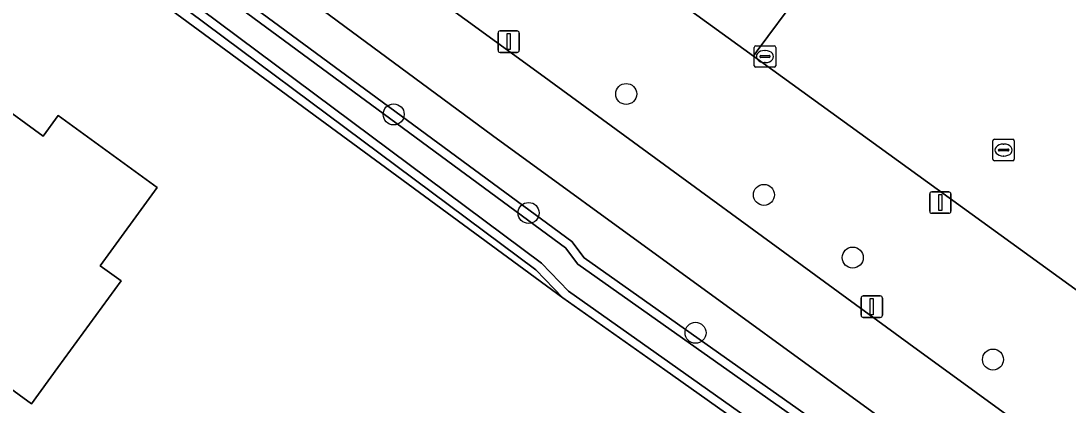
# Model space of a CAD drawing. Extents: x 157320 to 158835, y 386650 to 388491.
# Drawn here: x 158539.41 to 158588.16, y 387139.9 to 387157.79 of the extents above; entities that cross this region are included whole.
import ezdxf

# ---------------------------------------------------------------- set-up
doc = ezdxf.new("R2010")
doc.units = 0
for name, color, linetype in [('IMGEO_Berm_groen', 7, 'Continuous'), ('IMGEO_Boom', 7, 'Continuous'), ('IMGEO_Erf', 7, 'Continuous'), ('IMGEO_Fietspad_gesloten', 7, 'Continuous'), ('IMGEO_Kolk', 7, 'Continuous'), ('IMGEO_Lichtmast', 7, 'Continuous'), ('IMGEO_Oever', 7, 'Continuous'), ('IMGEO_Pand', 7, 'Continuous'), ('IMGEO_Rijbaan_lokaal_gesloten', 7, 'Continuous'), ('IMGEO_Rioolput', 7, 'Continuous'), ('IMGEO_Waterloop', 7, 'Continuous')]:
    doc.layers.add(name, color=color, linetype=linetype)

msp = doc.modelspace()

# ---------------------------------------------------------------- linework, layer by layer
at = {"layer": 'IMGEO_Berm_groen'}
for points in [[(158573.514, 387156.155), (158552.585, 387171.321), (158546.328, 387167.888), (158563.599, 387155.314), (158580.746, 387142.77), (158599.211, 387129.321), (158603.613, 387134.344), (158590.9, 387143.557)], [(158578.347, 387140.093), (158561.36, 387152.455), (158542.985, 387166.039), (158538.945, 387163.803), (158564.639, 387144.893), (158563.379, 387146.198), (158539.937, 387163.698), (158541.817, 387164.649), (158565.05, 387147.522), (158565.629, 387146.75), (158593.975, 387126.702), (158592.731, 387124.999), (158594.123, 387123.554), (158596.782, 387126.722)]]:
    msp.add_lwpolyline(points, close=True, dxfattribs=at)
at = {"layer": 'IMGEO_Boom'}
for centre in [(158567.587, 387154.388), (158556.765, 387153.437), (158574, 387149.69), (158563.045, 387148.846), (158578.133, 387146.767), (158570.816, 387143.264), (158584.662, 387142.019)]:
    msp.add_circle(centre, 0.489, dxfattribs=at)
at = {"layer": 'IMGEO_Erf'}
for points in [[(158569.38, 387141.536), (158564.639, 387144.893), (158538.945, 387163.803), (158535.331, 387166.421), (158504.433, 387188.722)], [(158275.741, 386965.66), (158297.306, 386949.366), (158297.552, 386949.219), (158298.99, 386949.933), (158399.878, 387000), (158500, 387049.688), (158544.821, 387071.951), (158611.944, 387105.361), (158616.153, 387107.456), (158597.453, 387121.135), (158594.123, 387123.554), (158592.731, 387124.999), (158569.38, 387141.536)]]:
    msp.add_lwpolyline(points, dxfattribs=at)
msp.add_lwpolyline([(158518.728, 387151.545), (158519.793, 387152.137), (158518.16, 387155.08), (158523.499, 387158.044), (158527.87, 387160.47), (158533.05, 387156.73), (158534.27, 387158.39), (158538.877, 387155.034), (158538.178, 387154.074), (158540.449, 387152.42), (158541.148, 387153.381), (158545.75, 387150.03), (158543.1, 387146.391), (158544.07, 387145.685), (158541.127, 387141.644), (158539.902, 387139.961), (158534.324, 387144.023), (158535.622, 387145.789), (158529.33, 387150.414), (158521.684, 387146.219)], close=True, dxfattribs=at)
at = {"layer": 'IMGEO_Fietspad_gesloten'}
for points in [[(158620.551, 387113.561), (158609.627, 387121.738), (158602.526, 387126.907), (158599.211, 387129.321), (158580.746, 387142.77), (158563.599, 387155.314), (158546.328, 387167.888), (158542.75, 387170.509), (158526.616, 387182.118), (158512.044, 387192.647), (158507.447, 387195.888)], [(158508.331, 387190.959), (158524.382, 387179.262), (158539.292, 387168.606), (158542.985, 387166.039), (158561.36, 387152.455), (158578.347, 387140.093), (158596.782, 387126.722), (158600.259, 387124.198), (158617.845, 387110.93), (158622.371, 387109.389)]]:
    msp.add_lwpolyline(points, dxfattribs=at)
at = {"layer": 'IMGEO_Kolk'}
for p, q in [((158573.548, 387155.706), (158573.548, 387156.558)), ((158573.623, 387156.632), (158574.475, 387156.632)), ((158574.036, 387156.412), (158574.061, 387156.412)), ((158574.549, 387156.558), (158574.549, 387155.706)), ((158573.807, 387156.126), (158573.807, 387156.138)), ((158574.245, 387156.089), (158573.847, 387156.089)), ((158573.85, 387156.175), (158574.248, 387156.175)), ((158574.059, 387155.852), (158574.034, 387155.852)), ((158574.291, 387156.138), (158574.291, 387156.126)), ((158574.475, 387155.632), (158573.623, 387155.632))]:
    msp.add_line(p, q, dxfattribs=at)
for points in [[(158573.548, 387155.706), (158573.548, 387156.558)], [(158573.623, 387156.632), (158574.475, 387156.632)], [(158574.549, 387156.558), (158574.549, 387155.706)], [(158574.475, 387155.632), (158573.623, 387155.632)]]:
    msp.add_lwpolyline(points, dxfattribs=at)
for centre, radius, start, end in [((158573.625, 387156.556), 0.0765, 91.552, 178.448), ((158573.625, 387156.556), 0.0765, 91.552, 178.448), ((158574.473, 387156.556), 0.0765, 1.552, 88.448), ((158574.473, 387156.556), 0.0765, 1.552, 88.448), ((158573.847, 387156.135), 0.0403, 85.8775, 175.7526), ((158573.844, 387156.125), 0.0366, 178.938, 274.7102), ((158574.248, 387156.132), 0.043, 264.8664, 352.4533), ((158574.252, 387156.137), 0.0386, 1.7309, 96.639), ((158573.625, 387155.708), 0.0765, 181.552, 268.448), ((158573.625, 387155.708), 0.0765, 181.552, 268.448), ((158574.473, 387155.708), 0.0765, 271.552, 358.448), ((158574.473, 387155.708), 0.0765, 271.552, 358.448)]:
    msp.add_arc(centre, radius, start, end, dxfattribs=at)
for centre, major_axis, ratio, start_param, end_param in [((158574.035, 387156.132), (-0.387, 0.002), 0.722429, 4.712389, 7.853982), ((158574.06, 387156.132), (-0.39, 0.002), 0.717154, 1.570796, 4.712389)]:
    msp.add_ellipse(centre, major_axis=major_axis, ratio=ratio, start_param=start_param, end_param=end_param, dxfattribs=at)
at = {"layer": 'IMGEO_Lichtmast'}
for p, q in [((158561.721, 387157.327), (158562.511, 387157.327)), ((158562.511, 387157.327), (158561.721, 387157.327)), ((158561.621, 387156.427), (158561.621, 387157.227)), ((158561.621, 387157.227), (158561.621, 387156.427)), ((158562.611, 387157.227), (158562.611, 387156.427)), ((158562.611, 387156.427), (158562.611, 387157.227)), ((158562.511, 387156.327), (158561.721, 387156.327)), ((158561.721, 387156.327), (158562.511, 387156.327)), ((158581.716, 387148.93), (158581.716, 387149.73)), ((158581.716, 387149.73), (158581.716, 387148.93)), ((158581.816, 387149.83), (158582.606, 387149.83)), ((158582.606, 387149.83), (158581.816, 387149.83)), ((158582.706, 387149.73), (158582.706, 387148.93)), ((158582.706, 387148.93), (158582.706, 387149.73)), ((158582.606, 387148.83), (158581.816, 387148.83)), ((158581.816, 387148.83), (158582.606, 387148.83)), ((158578.522, 387144.083), (158578.522, 387144.883)), ((158578.522, 387144.883), (158578.522, 387144.083)), ((158578.622, 387144.983), (158579.412, 387144.983)), ((158579.412, 387144.983), (158578.622, 387144.983)), ((158579.512, 387144.883), (158579.512, 387144.083)), ((158579.512, 387144.083), (158579.512, 387144.883)), ((158579.412, 387143.983), (158578.622, 387143.983)), ((158578.622, 387143.983), (158579.412, 387143.983))]:
    msp.add_line(p, q, dxfattribs=at)
for points in [[(158562.041, 387157.202), (158562.191, 387157.202), (158562.191, 387156.452), (158562.041, 387156.452), (158562.041, 387157.202)], [(158582.136, 387149.705), (158582.286, 387149.705), (158582.286, 387148.955), (158582.136, 387148.955), (158582.136, 387149.705)], [(158578.942, 387144.858), (158579.092, 387144.858), (158579.092, 387144.108), (158578.942, 387144.108), (158578.942, 387144.858)]]:
    msp.add_lwpolyline(points, dxfattribs=at)
for centre, start, end in [((158561.721, 387157.227), 90, 180), ((158561.721, 387157.227), 90, 180), ((158562.511, 387157.227), 0, 90), ((158562.511, 387157.227), 360, 90), ((158561.721, 387156.427), 180, 270), ((158561.721, 387156.427), 180, 270), ((158562.511, 387156.427), 270, 0), ((158562.511, 387156.427), 270, 0), ((158581.816, 387149.73), 90, 180), ((158581.816, 387149.73), 90, 180), ((158582.606, 387149.73), 0, 90), ((158582.606, 387149.73), 360, 90), ((158581.816, 387148.93), 180, 270), ((158581.816, 387148.93), 180, 270), ((158582.606, 387148.93), 270, 0), ((158582.606, 387148.93), 270, 0), ((158578.622, 387144.883), 90, 180), ((158578.622, 387144.883), 90, 180), ((158579.412, 387144.883), 0, 90), ((158579.412, 387144.883), 360, 90), ((158578.622, 387144.083), 180, 270), ((158578.622, 387144.083), 180, 270), ((158579.412, 387144.083), 270, 0), ((158579.412, 387144.083), 270, 0)]:
    msp.add_arc(centre, 0.1, start, end, dxfattribs=at)
at = {"layer": 'IMGEO_Oever'}
for points in [[(158565.629, 387146.75), (158565.05, 387147.522), (158541.817, 387164.649), (158539.937, 387163.698), (158563.379, 387146.198), (158564.639, 387144.893), (158569.38, 387141.536), (158592.731, 387124.999), (158593.975, 387126.702)], [(158565.341, 387146.454), (158593.4, 387126.608), (158592.639, 387125.565), (158569.616, 387141.869), (158564.906, 387145.204), (158563.65, 387146.506), (158540.71, 387163.631), (158541.777, 387164.171), (158564.759, 387147.229)]]:
    msp.add_lwpolyline(points, close=True, dxfattribs=at)
at = {"layer": 'IMGEO_Pand'}
msp.add_lwpolyline([(158541.148, 387153.381), (158540.449, 387152.42), (158538.178, 387154.074), (158538.877, 387155.034), (158534.27, 387158.39), (158533.05, 387156.73), (158527.87, 387160.47), (158523.499, 387158.044), (158518.16, 387155.08), (158519.793, 387152.137), (158518.728, 387151.545), (158521.684, 387146.219), (158529.33, 387150.414), (158535.622, 387145.789), (158534.324, 387144.023), (158539.902, 387139.961), (158541.127, 387141.644), (158544.07, 387145.685), (158543.1, 387146.391), (158545.75, 387150.03)], close=True, dxfattribs=at)
at = {"layer": 'IMGEO_Rijbaan_lokaal_gesloten'}
for points in [[(158538.121, 387181.83), (158547.239, 387175.205), (158552.585, 387171.321), (158573.514, 387156.155), (158573.691, 387156.394), (158577.566, 387161.636), (158577.738, 387161.868), (158571.105, 387166.683), (158568.014, 387168.926), (158548.871, 387182.822)], [(158579.495, 387160.593), (158577.738, 387161.868), (158577.566, 387161.636), (158573.691, 387156.394), (158573.514, 387156.155), (158590.9, 387143.557), (158591.13, 387143.877), (158594.843, 387149.033), (158595.02, 387149.278), (158593.403, 387150.307)]]:
    msp.add_lwpolyline(points, dxfattribs=at)
at = {"layer": 'IMGEO_Rioolput'}
for p, q in [((158584.655, 387151.35), (158584.655, 387152.202)), ((158584.73, 387152.276), (158585.582, 387152.276)), ((158585.143, 387152.056), (158585.168, 387152.056)), ((158585.656, 387152.202), (158585.656, 387151.35)), ((158584.914, 387151.77), (158584.914, 387151.782)), ((158585.352, 387151.733), (158584.954, 387151.733)), ((158584.957, 387151.819), (158585.355, 387151.819)), ((158585.166, 387151.496), (158585.141, 387151.496)), ((158585.398, 387151.782), (158585.398, 387151.77)), ((158585.582, 387151.276), (158584.73, 387151.276))]:
    msp.add_line(p, q, dxfattribs=at)
for points in [[(158584.655, 387151.35), (158584.655, 387152.202)], [(158584.73, 387152.276), (158585.582, 387152.276)], [(158585.656, 387152.202), (158585.656, 387151.35)], [(158585.582, 387151.276), (158584.73, 387151.276)]]:
    msp.add_lwpolyline(points, dxfattribs=at)
for centre, radius, start, end in [((158584.732, 387152.2), 0.0765, 91.552, 178.448), ((158584.732, 387152.2), 0.0765, 91.552, 178.448), ((158585.58, 387152.2), 0.0765, 1.552, 88.448), ((158585.58, 387152.2), 0.0765, 1.552, 88.448), ((158584.954, 387151.779), 0.0403, 85.8775, 175.7526), ((158584.951, 387151.769), 0.0366, 178.938, 274.7102), ((158585.355, 387151.776), 0.043, 264.8664, 352.4533), ((158585.359, 387151.781), 0.0386, 1.7309, 96.639), ((158584.732, 387151.352), 0.0765, 181.552, 268.448), ((158584.732, 387151.352), 0.0765, 181.552, 268.448), ((158585.58, 387151.352), 0.0765, 271.552, 358.448), ((158585.58, 387151.352), 0.0765, 271.552, 358.448)]:
    msp.add_arc(centre, radius, start, end, dxfattribs=at)
for centre, major_axis, ratio, start_param, end_param in [((158585.142, 387151.776), (-0.387, 0.002), 0.722429, 4.712389, 7.853982), ((158585.167, 387151.776), (-0.39, 0.002), 0.717154, 1.570796, 4.712389)]:
    msp.add_ellipse(centre, major_axis=major_axis, ratio=ratio, start_param=start_param, end_param=end_param, dxfattribs=at)
at = {"layer": 'IMGEO_Waterloop'}
msp.add_lwpolyline([(158565.341, 387146.454), (158564.759, 387147.229), (158541.777, 387164.171), (158540.71, 387163.631), (158563.65, 387146.506), (158564.906, 387145.204), (158569.616, 387141.869), (158592.639, 387125.565), (158593.4, 387126.608)], close=True, dxfattribs=at)

doc.saveas('drawing.dxf')
